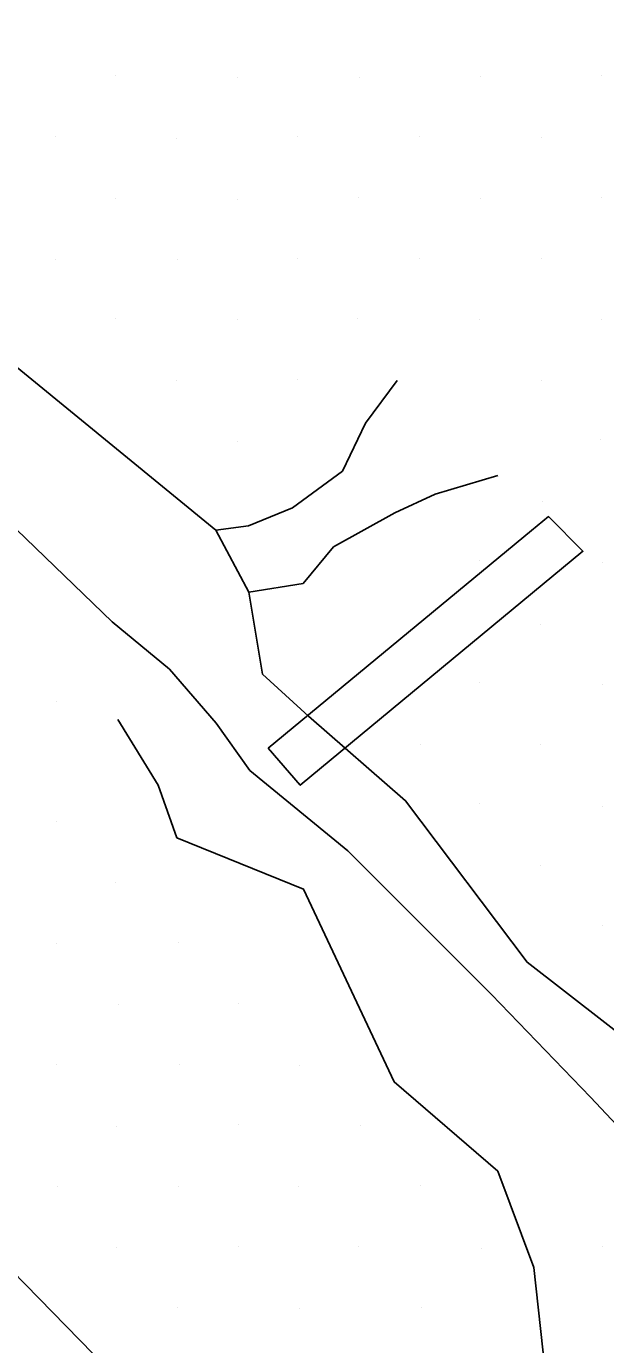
# Model space of a CAD drawing. Extents: x 1602514 to 1609837, y 863887 to 871157.
# Drawn here: x 1605808 to 1605875.4, y 866902.8 to 867056.2 of the extents above; entities that cross this region are included whole.
import ezdxf

# ---------------------------------------------------------------- set-up
doc = ezdxf.new("R2010")
doc.units = 0
for name, color, linetype in [('Survey-Ridge Lines', 7, 'Continuous'), ('Survey-Signs', 7, 'Continuous'), ('Survey-Spot dirt', 7, 'Continuous')]:
    doc.layers.add(name, color=color, linetype=linetype)

msp = doc.modelspace()

# ---------------------------------------------------------------- linework, layer by layer
at = {"layer": 'Survey-Ridge Lines'}
for points in [[(1605522.31, 867231.04), (1605541.95, 867204.58), (1605565.9, 867172.72), (1605581.44, 867153.05), (1605597.86, 867134.14), (1605613.86, 867114.99), (1605621.79, 867105.2), (1605638.01, 867086.19), (1605653.49, 867066.69), (1605675.23, 867043.27), (1605695.38, 867020.3), (1605716.97, 866997.4), (1605742.84, 866970.29), (1605770.76, 866945.09), (1605788.47, 866927.59), (1605798.35, 866919.46), (1605815.74, 866901.7), (1605823.91, 866891.9), (1605840.68, 866873.71), (1605858.57, 866856.44), (1605877.33, 866839.9)], [(1605522.31, 867231.04), (1605541.95, 867204.58), (1605565.9, 867172.72), (1605581.44, 867153.05), (1605597.86, 867134.14), (1605613.86, 867114.99), (1605621.79, 867105.2), (1605638.01, 867086.19), (1605653.49, 867066.69), (1605675.23, 867043.27), (1605695.38, 867020.3), (1605716.97, 866997.4), (1605742.84, 866970.29), (1605770.76, 866945.09), (1605788.47, 866927.59), (1605798.35, 866919.46), (1605815.74, 866901.7), (1605823.91, 866891.9), (1605840.68, 866873.71), (1605858.57, 866856.44), (1605877.33, 866839.9)], [(1605717.72, 867098.59), (1605728.88, 867085.17), (1605745.4, 867059.86), (1605767.63, 867037.82), (1605792.25, 867011.68), (1605817.96, 866986.88), (1605824.65, 866981.38), (1605830.09, 866975.09), (1605834, 866969.61), (1605845.4, 866960.25), (1605862.12, 866943.54), (1605873.66, 866931.56), (1605889.47, 866914.73), (1605907.68, 866900.68), (1605923.23, 866883.18), (1605938.78, 866875.46), (1605942.37, 866867.59), (1605944.68, 866852.25), (1605962.24, 866837.75)], [(1605717.72, 867098.59), (1605728.88, 867085.17), (1605745.4, 867059.86), (1605767.63, 867037.82), (1605792.25, 867011.68), (1605817.96, 866986.88), (1605824.65, 866981.38), (1605830.09, 866975.09), (1605834, 866969.61), (1605845.4, 866960.25), (1605862.12, 866943.54), (1605873.66, 866931.56), (1605889.47, 866914.73), (1605907.68, 866900.68), (1605923.23, 866883.18), (1605938.78, 866875.46), (1605942.37, 866867.59), (1605944.68, 866852.25), (1605962.24, 866837.75)], [(1605759.85, 867071.29), (1605779.85, 867047.57), (1605802.37, 867020.16), (1605830.04, 866997.58), (1605833.89, 866990.33), (1605835.48, 866980.82), (1605840.83, 866975.92), (1605852.13, 866966.08), (1605866.27, 866947.28), (1605880.02, 866936.63)], [(1605759.85, 867071.29), (1605779.85, 867047.57), (1605802.37, 867020.16), (1605830.04, 866997.58), (1605833.89, 866990.33), (1605835.48, 866980.82), (1605840.83, 866975.92), (1605852.13, 866966.08), (1605866.27, 866947.28), (1605880.02, 866936.63)], [(1605830.04, 866997.58), (1605833.84, 866998.08), (1605838.96, 867000.17), (1605844.78, 867004.43), (1605847.44, 867010), (1605851.15, 867015)], [(1605830.04, 866997.58), (1605833.84, 866998.08), (1605838.96, 867000.17), (1605844.78, 867004.43), (1605847.44, 867010), (1605851.15, 867015)], [(1605833.89, 866990.33), (1605840.19, 866991.34), (1605843.73, 866995.62), (1605850.88, 866999.59), (1605855.58, 867001.77), (1605862.88, 867003.94)], [(1605833.89, 866990.33), (1605840.19, 866991.34), (1605843.73, 866995.62), (1605850.88, 866999.59), (1605855.58, 867001.77), (1605862.88, 867003.94)], [(1605818.63, 866975.54), (1605823.32, 866967.9), (1605825.51, 866961.77), (1605840.26, 866955.79), (1605850.81, 866933.34), (1605862.85, 866922.95), (1605867.04, 866911.76), (1605868.64, 866897.22), (1605877.58, 866873.57), (1605886.18, 866848.24), (1605890.31, 866842.46), (1605894.02, 866838.78), (1605901.86, 866826.21), (1605920.99, 866810.31), (1605944.09, 866790.84), (1605952.92, 866781.95), (1605963.14, 866774.35), (1605981.91, 866758.56), (1605996.42, 866746.17), (1606011.08, 866735.4), (1606019.62, 866726.59)], [(1605818.63, 866975.54), (1605823.32, 866967.9), (1605825.51, 866961.77), (1605840.26, 866955.79), (1605850.81, 866933.34), (1605862.85, 866922.95), (1605867.04, 866911.76), (1605868.64, 866897.22), (1605877.58, 866873.57), (1605886.18, 866848.24), (1605890.31, 866842.46), (1605894.02, 866838.78), (1605901.86, 866826.21), (1605920.99, 866810.31), (1605944.09, 866790.84), (1605952.92, 866781.95), (1605963.14, 866774.35), (1605981.91, 866758.56), (1605996.42, 866746.17), (1606011.08, 866735.4), (1606019.62, 866726.59)]]:
    msp.add_lwpolyline(points, dxfattribs=at)
at = {"layer": 'Survey-Signs'}
msp.add_lwpolyline([(1605836.12, 866972.2), (1605866.78, 866997.53), (1605868.76, 866999.14), (1605872.78, 866995.11), (1605839.86, 866967.88)], close=True, dxfattribs=at)
msp.add_lwpolyline([(1605836.12, 866972.2), (1605866.78, 866997.53), (1605868.76, 866999.14), (1605872.78, 866995.11), (1605839.86, 866967.88)], close=True, dxfattribs=at)
at = {"layer": 'Survey-Spot dirt'}
for p, q in [((1605818.32, 867050.42), (1605818.32, 867050.42)), ((1605818.32, 867050.42), (1605818.32, 867050.42)), ((1605832.55, 867050.27), (1605832.55, 867050.27)), ((1605832.55, 867050.27), (1605832.55, 867050.27)), ((1605846.74, 867050.3), (1605846.74, 867050.3)), ((1605846.74, 867050.3), (1605846.74, 867050.3)), ((1605860.86, 867050.38), (1605860.86, 867050.38)), ((1605860.86, 867050.38), (1605860.86, 867050.38)), ((1605874.99, 867050.48), (1605874.99, 867050.48)), ((1605874.99, 867050.48), (1605874.99, 867050.48)), ((1605811.32, 867043.35), (1605811.32, 867043.35)), ((1605811.32, 867043.35), (1605811.32, 867043.35)), ((1605825.4, 867043.19), (1605825.4, 867043.19)), ((1605825.4, 867043.19), (1605825.4, 867043.19)), ((1605839.51, 867043.36), (1605839.51, 867043.36)), ((1605839.51, 867043.36), (1605839.51, 867043.36)), ((1605853.71, 867043.33), (1605853.71, 867043.33)), ((1605853.71, 867043.33), (1605853.71, 867043.33)), ((1605867.96, 867043.25), (1605867.96, 867043.25)), ((1605867.96, 867043.25), (1605867.96, 867043.25)), ((1605846.66, 867036.3), (1605846.66, 867036.3)), ((1605846.66, 867036.3), (1605846.66, 867036.3)), ((1605818.39, 867036.21), (1605818.39, 867036.21)), ((1605818.39, 867036.21), (1605818.39, 867036.21)), ((1605832.59, 867036.09), (1605832.59, 867036.09)), ((1605832.59, 867036.09), (1605832.59, 867036.09)), ((1605860.88, 867036.14), (1605860.88, 867036.14)), ((1605860.88, 867036.14), (1605860.88, 867036.14)), ((1605874.99, 867036.24), (1605874.99, 867036.24)), ((1605874.99, 867036.24), (1605874.99, 867036.24)), ((1605811.38, 867029.06), (1605811.38, 867029.06)), ((1605811.38, 867029.06), (1605811.38, 867029.06)), ((1605825.54, 867029.12), (1605825.54, 867029.12)), ((1605825.54, 867029.12), (1605825.54, 867029.12)), ((1605839.58, 867029.14), (1605839.58, 867029.14)), ((1605839.58, 867029.14), (1605839.58, 867029.14)), ((1605853.76, 867029.15), (1605853.76, 867029.15)), ((1605853.76, 867029.15), (1605853.76, 867029.15)), ((1605868, 867029.16), (1605868, 867029.16)), ((1605868, 867029.16), (1605868, 867029.16)), ((1605818.36, 867022.15), (1605818.36, 867022.15)), ((1605818.36, 867022.15), (1605818.36, 867022.15)), ((1605832.56, 867022.12), (1605832.56, 867022.12)), ((1605832.56, 867022.12), (1605832.56, 867022.12)), ((1605846.56, 867022.16), (1605846.56, 867022.16)), ((1605846.56, 867022.16), (1605846.56, 867022.16)), ((1605860.78, 867022.08), (1605860.78, 867022.08)), ((1605860.78, 867022.08), (1605860.78, 867022.08)), ((1605874.88, 867022.13), (1605874.88, 867022.13)), ((1605874.88, 867022.13), (1605874.88, 867022.13)), ((1605825.41, 867015), (1605825.41, 867015)), ((1605825.41, 867015), (1605825.41, 867015)), ((1605839.55, 867015.09), (1605839.55, 867015.09)), ((1605839.55, 867015.09), (1605839.55, 867015.09)), ((1605867.94, 867014.97), (1605867.94, 867014.97)), ((1605867.94, 867014.97), (1605867.94, 867014.97)), ((1605832.54, 867007.87), (1605832.54, 867007.87)), ((1605832.54, 867007.87), (1605832.54, 867007.87)), ((1605874.82, 867008.06), (1605874.82, 867008.06)), ((1605874.82, 867008.06), (1605874.82, 867008.06)), ((1605868.02, 867000.86), (1605868.02, 867000.86)), ((1605868.02, 867000.86), (1605868.02, 867000.86)), ((1605860.68, 866994.09), (1605860.68, 866994.09)), ((1605860.68, 866994.09), (1605860.68, 866994.09)), ((1605875.09, 866993.77), (1605875.09, 866993.77)), ((1605875.09, 866993.77), (1605875.09, 866993.77)), ((1605867.79, 866986.64), (1605867.79, 866986.64)), ((1605867.79, 866986.64), (1605867.79, 866986.64)), ((1605860.71, 866979.81), (1605860.71, 866979.81)), ((1605860.71, 866979.81), (1605860.71, 866979.81)), ((1605875, 866979.6), (1605875, 866979.6)), ((1605875, 866979.6), (1605875, 866979.6)), ((1605811.43, 866977.68), (1605811.43, 866977.68)), ((1605811.43, 866977.68), (1605811.43, 866977.68)), ((1605853.82, 866972.64), (1605853.82, 866972.64)), ((1605853.82, 866972.64), (1605853.82, 866972.64)), ((1605867.82, 866972.63), (1605867.82, 866972.63)), ((1605867.82, 866972.63), (1605867.82, 866972.63)), ((1605860.78, 866965.7), (1605860.78, 866965.7)), ((1605860.78, 866965.7), (1605860.78, 866965.7)), ((1605875.03, 866965.41), (1605875.03, 866965.41)), ((1605875.03, 866965.41), (1605875.03, 866965.41)), ((1605811.44, 866963.71), (1605811.44, 866963.71)), ((1605811.44, 866963.71), (1605811.44, 866963.71)), ((1605867.87, 866958.56), (1605867.87, 866958.56)), ((1605867.87, 866958.56), (1605867.87, 866958.56)), ((1605818.41, 866956.57), (1605818.41, 866956.57)), ((1605818.41, 866956.57), (1605818.41, 866956.57)), ((1605875.07, 866951.5), (1605875.07, 866951.5)), ((1605875.07, 866951.5), (1605875.07, 866951.5)), ((1605811.48, 866949.44), (1605811.48, 866949.44)), ((1605811.48, 866949.44), (1605811.48, 866949.44)), ((1605825.68, 866949.57), (1605825.68, 866949.57)), ((1605825.68, 866949.57), (1605825.68, 866949.57)), ((1605818.74, 866942.32), (1605818.74, 866942.32)), ((1605818.74, 866942.32), (1605818.74, 866942.32)), ((1605832.67, 866942.43), (1605832.67, 866942.43)), ((1605832.67, 866942.43), (1605832.67, 866942.43)), ((1605811.43, 866935.4), (1605811.43, 866935.4)), ((1605811.43, 866935.4), (1605811.43, 866935.4)), ((1605825.76, 866935.36), (1605825.76, 866935.36)), ((1605825.76, 866935.36), (1605825.76, 866935.36)), ((1605839.75, 866935.28), (1605839.75, 866935.28)), ((1605839.75, 866935.28), (1605839.75, 866935.28)), ((1605818.45, 866928.19), (1605818.45, 866928.19)), ((1605818.45, 866928.19), (1605818.45, 866928.19)), ((1605832.72, 866928.38), (1605832.72, 866928.38)), ((1605832.72, 866928.38), (1605832.72, 866928.38)), ((1605846.91, 866928.28), (1605846.91, 866928.28)), ((1605846.91, 866928.28), (1605846.91, 866928.28)), ((1605853.9, 866921.26), (1605853.9, 866921.26)), ((1605853.9, 866921.26), (1605853.9, 866921.26)), ((1605811.6, 866921.2), (1605811.6, 866921.2)), ((1605811.6, 866921.2), (1605811.6, 866921.2)), ((1605825.64, 866921.14), (1605825.64, 866921.14)), ((1605825.64, 866921.14), (1605825.64, 866921.14)), ((1605839.67, 866921.19), (1605839.67, 866921.19)), ((1605839.67, 866921.19), (1605839.67, 866921.19)), ((1605818.49, 866914.07), (1605818.49, 866914.07)), ((1605818.49, 866914.07), (1605818.49, 866914.07)), ((1605832.63, 866914.18), (1605832.63, 866914.18)), ((1605832.63, 866914.18), (1605832.63, 866914.18)), ((1605846.7, 866914.15), (1605846.7, 866914.15)), ((1605846.7, 866914.15), (1605846.7, 866914.15)), ((1605860.95, 866914.01), (1605860.95, 866914.01)), ((1605860.95, 866914.01), (1605860.95, 866914.01)), ((1605875.06, 866914.17), (1605875.06, 866914.17)), ((1605875.06, 866914.17), (1605875.06, 866914.17)), ((1605825.58, 866907.04), (1605825.58, 866907.04)), ((1605825.58, 866907.04), (1605825.58, 866907.04)), ((1605839.75, 866906.99), (1605839.75, 866906.99)), ((1605839.75, 866906.99), (1605839.75, 866906.99)), ((1605853.93, 866907.05), (1605853.93, 866907.05)), ((1605853.93, 866907.05), (1605853.93, 866907.05))]:
    msp.add_line(p, q, dxfattribs=at)

doc.saveas('drawing.dxf')
